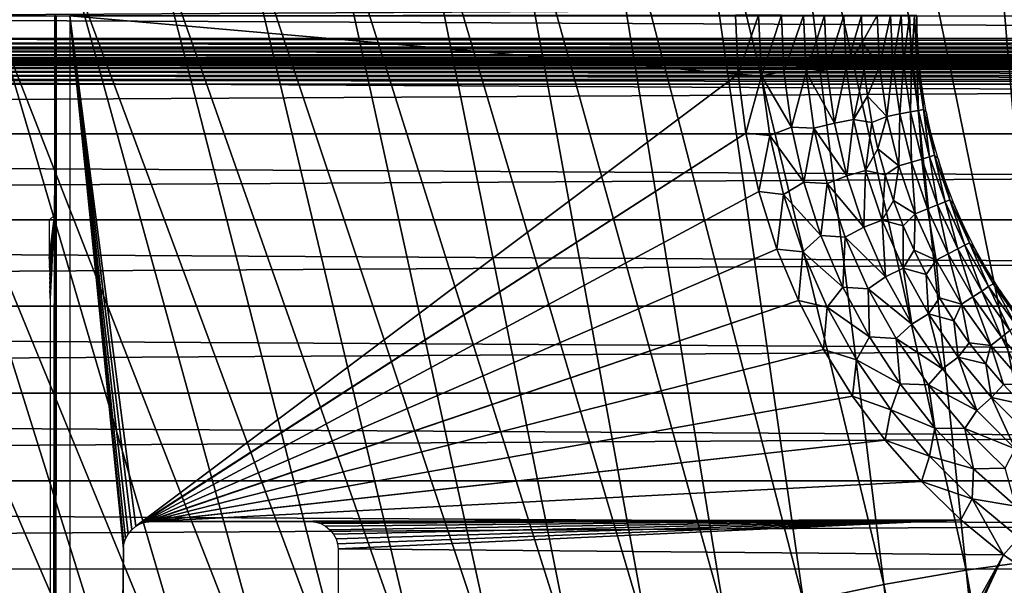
# Model space of a CAD drawing. Header units: millimetres. Extents: x -300 to 300, y -500 to 500.
# Tile 494 of 656: x -31 to -9, y 97 to 110. Entities that reach past the tile are written whole.
import ezdxf

# ---------------------------------------------------------------- set-up
doc = ezdxf.new("R2010")
doc.units = ezdxf.units.MM
doc.header["$LTSCALE"] = 81.481481
for name, color, linetype in [('20', 7, 'CONTINUOUS'), ('34', 7, 'CONTINUOUS'), ('43', 7, 'CONTINUOUS'), ('5', 7, 'CONTINUOUS'), ('6', 7, 'CONTINUOUS'), ('61', 7, 'CONTINUOUS'), ('62', 7, 'CONTINUOUS'), ('63', 7, 'CONTINUOUS')]:
    doc.layers.add(name, color=color, linetype=linetype)

msp = doc.modelspace()

# ---------------------------------------------------------------- linework, layer by layer
at = {"layer": '20', "color": 7, "linetype": 'CONTINUOUS'}
for points in [[(-31.175, 109.893, 77.052), (-29.477, 110.927, 77.073), (-36.465, 127.662, 76.999), (-31.175, 109.893, 77.052)], [(-9.546, 117.227, 77.214), (-6.02, 98.255, 77.194), (-7.247, 117.465, 77.221), (-9.546, 117.227, 77.214)], [(-11.789, 116.919, 77.206), (-7.93, 98.055, 77.189), (-9.546, 117.227, 77.214), (-11.789, 116.919, 77.206)], [(-7.93, 98.055, 77.189), (-6.02, 98.255, 77.194), (-9.546, 117.227, 77.214), (-7.93, 98.055, 77.189)], [(-13.974, 116.541, 77.197), (-9.792, 97.796, 77.183), (-11.789, 116.919, 77.206), (-13.974, 116.541, 77.197)], [(-9.792, 97.796, 77.183), (-7.93, 98.055, 77.189), (-11.789, 116.919, 77.206), (-9.792, 97.796, 77.183)], [(-16.104, 116.093, 77.186), (-11.607, 97.479, 77.177), (-13.974, 116.541, 77.197), (-16.104, 116.093, 77.186)], [(-11.607, 97.479, 77.177), (-9.792, 97.796, 77.183), (-13.974, 116.541, 77.197), (-11.607, 97.479, 77.177)], [(-18.177, 115.573, 77.173), (-13.376, 97.103, 77.169), (-16.104, 116.093, 77.186), (-18.177, 115.573, 77.173)], [(-13.376, 97.103, 77.169), (-11.607, 97.479, 77.177), (-16.104, 116.093, 77.186), (-13.376, 97.103, 77.169)], [(-20.196, 114.982, 77.16), (-15.098, 96.667, 77.16), (-18.177, 115.573, 77.173), (-20.196, 114.982, 77.16)], [(-15.098, 96.667, 77.16), (-13.376, 97.103, 77.169), (-18.177, 115.573, 77.173), (-15.098, 96.667, 77.16)], [(-22.159, 114.318, 77.145), (-16.774, 96.171, 77.15), (-20.196, 114.982, 77.16), (-22.159, 114.318, 77.145)], [(-16.774, 96.171, 77.15), (-15.098, 96.667, 77.16), (-20.196, 114.982, 77.16), (-16.774, 96.171, 77.15)], [(-24.069, 113.581, 77.128), (-18.404, 95.614, 77.139), (-22.159, 114.318, 77.145), (-24.069, 113.581, 77.128)], [(-18.404, 95.614, 77.139), (-16.774, 96.171, 77.15), (-22.159, 114.318, 77.145), (-18.404, 95.614, 77.139)], [(-25.925, 112.771, 77.111), (-19.99, 94.996, 77.128), (-24.069, 113.581, 77.128), (-25.925, 112.771, 77.111)], [(-19.99, 94.996, 77.128), (-18.404, 95.614, 77.139), (-24.069, 113.581, 77.128), (-19.99, 94.996, 77.128)], [(-27.727, 111.886, 77.092), (-21.531, 94.317, 77.115), (-25.925, 112.771, 77.111), (-27.727, 111.886, 77.092)], [(-21.531, 94.317, 77.115), (-19.99, 94.996, 77.128), (-25.925, 112.771, 77.111), (-21.531, 94.317, 77.115)], [(-29.477, 110.927, 77.073), (-23.027, 93.576, 77.102), (-27.727, 111.886, 77.092), (-29.477, 110.927, 77.073)], [(-23.027, 93.576, 77.102), (-21.531, 94.317, 77.115), (-27.727, 111.886, 77.092), (-23.027, 93.576, 77.102)], [(-31.175, 109.893, 77.052), (-24.48, 92.771, 77.088), (-29.477, 110.927, 77.073), (-31.175, 109.893, 77.052)], [(-24.48, 92.771, 77.088), (-23.027, 93.576, 77.102), (-29.477, 110.927, 77.073), (-24.48, 92.771, 77.088)], [(-32.821, 108.782, 77.031), (-25.889, 91.904, 77.074), (-31.175, 109.893, 77.052), (-32.821, 108.782, 77.031)], [(-25.889, 91.904, 77.074), (-24.48, 92.771, 77.088), (-31.175, 109.893, 77.052), (-25.889, 91.904, 77.074)], [(-34.415, 107.595, 77.009), (-27.256, 90.974, 77.058), (-32.821, 108.782, 77.031), (-34.415, 107.595, 77.009)], [(-27.256, 90.974, 77.058), (-25.889, 91.904, 77.074), (-32.821, 108.782, 77.031), (-27.256, 90.974, 77.058)], [(-35.959, 106.332, 76.986), (-28.579, 89.979, 77.043), (-34.415, 107.595, 77.009), (-35.959, 106.332, 76.986)], [(-28.579, 89.979, 77.043), (-27.256, 90.974, 77.058), (-34.415, 107.595, 77.009), (-28.579, 89.979, 77.043)], [(-37.453, 104.99, 76.962), (-29.861, 88.92, 77.026), (-35.959, 106.332, 76.986), (-37.453, 104.99, 76.962)], [(-29.861, 88.92, 77.026), (-28.579, 89.979, 77.043), (-35.959, 106.332, 76.986), (-29.861, 88.92, 77.026)], [(-31.1, 87.796, 77.009), (-29.861, 88.92, 77.026), (-37.453, 104.99, 76.962), (-31.1, 87.796, 77.009)], [(-9.792, 97.796, 77.183), (-6.316, 78.659, 77.147), (-7.93, 98.055, 77.189), (-9.792, 97.796, 77.183)], [(-11.607, 97.479, 77.177), (-7.8, 78.451, 77.143), (-9.792, 97.796, 77.183), (-11.607, 97.479, 77.177)], [(-7.8, 78.451, 77.143), (-6.316, 78.659, 77.147), (-9.792, 97.796, 77.183), (-7.8, 78.451, 77.143)], [(-13.376, 97.103, 77.169), (-9.245, 78.196, 77.139), (-11.607, 97.479, 77.177), (-13.376, 97.103, 77.169)], [(-9.245, 78.196, 77.139), (-7.8, 78.451, 77.143), (-11.607, 97.479, 77.177), (-9.245, 78.196, 77.139)]]:
    msp.add_3dface(points, dxfattribs=at)
at = {"layer": '34', "color": 7, "linetype": 'CONTINUOUS'}
for points in [[(53, 110, 501.493), (53, 109.5, 501.493), (-53, 110, 501.493), (53, 110, 501.493)], [(-53, 110, 501.493), (53, 109.5, 501.493), (-53, 109.5, 501.493), (-53, 110, 501.493)], [(-53.01, 109.402, 501.493), (53.038, 109.309, 501.493), (-53.038, 109.309, 501.493), (-53.01, 109.402, 501.493)], [(-53, 109.5, 501.493), (53.01, 109.402, 501.493), (-53.01, 109.402, 501.493), (-53, 109.5, 501.493)], [(53.01, 109.402, 501.493), (53.038, 109.309, 501.493), (-53.01, 109.402, 501.493), (53.01, 109.402, 501.493)], [(53, 109.5, 501.493), (53.01, 109.402, 501.493), (-53, 109.5, 501.493), (53, 109.5, 501.493)], [(-53.084, 109.222, 501.493), (53.146, 109.146, 501.493), (-53.146, 109.146, 501.493), (-53.084, 109.222, 501.493)], [(-53.038, 109.309, 501.493), (53.084, 109.222, 501.493), (-53.084, 109.222, 501.493), (-53.038, 109.309, 501.493)], [(53.084, 109.222, 501.493), (53.146, 109.146, 501.493), (-53.084, 109.222, 501.493), (53.084, 109.222, 501.493)], [(53.038, 109.309, 501.493), (53.084, 109.222, 501.493), (-53.038, 109.309, 501.493), (53.038, 109.309, 501.493)], [(-54.191, 108.962, 501.493), (54.278, 108.916, 501.493), (-54.278, 108.916, 501.493), (-54.191, 108.962, 501.493)], [(-54.098, 108.99, 501.493), (54.191, 108.962, 501.493), (-54.191, 108.962, 501.493), (-54.098, 108.99, 501.493)], [(54.191, 108.962, 501.493), (54.278, 108.916, 501.493), (-54.191, 108.962, 501.493), (54.191, 108.962, 501.493)], [(54.098, 108.99, 501.493), (-54.098, 108.99, 501.493), (-53.5, 109, 501.493), (54.098, 108.99, 501.493)], [(54.098, 108.99, 501.493), (54.191, 108.962, 501.493), (-54.098, 108.99, 501.493), (54.098, 108.99, 501.493)], [(-53.402, 109.01, 501.493), (53.5, 109, 501.493), (-53.5, 109, 501.493), (-53.402, 109.01, 501.493)], [(53.5, 109, 501.493), (54.098, 108.99, 501.493), (-53.5, 109, 501.493), (53.5, 109, 501.493)], [(-53.309, 109.038, 501.493), (53.402, 109.01, 501.493), (-53.402, 109.01, 501.493), (-53.309, 109.038, 501.493)], [(53.402, 109.01, 501.493), (53.5, 109, 501.493), (-53.402, 109.01, 501.493), (53.402, 109.01, 501.493)], [(-53.222, 109.084, 501.493), (53.309, 109.038, 501.493), (-53.309, 109.038, 501.493), (-53.222, 109.084, 501.493)], [(53.309, 109.038, 501.493), (53.402, 109.01, 501.493), (-53.309, 109.038, 501.493), (53.309, 109.038, 501.493)], [(-53.146, 109.146, 501.493), (53.222, 109.084, 501.493), (-53.222, 109.084, 501.493), (-53.146, 109.146, 501.493)], [(53.222, 109.084, 501.493), (53.309, 109.038, 501.493), (-53.222, 109.084, 501.493), (53.222, 109.084, 501.493)], [(53.146, 109.146, 501.493), (53.222, 109.084, 501.493), (-53.146, 109.146, 501.493), (53.146, 109.146, 501.493)], [(-54.416, 108.778, 501.493), (54.462, 108.691, 501.493), (-54.462, 108.691, 501.493), (-54.416, 108.778, 501.493)], [(-54.354, 108.854, 501.493), (54.416, 108.778, 501.493), (-54.416, 108.778, 501.493), (-54.354, 108.854, 501.493)], [(54.416, 108.778, 501.493), (54.462, 108.691, 501.493), (-54.416, 108.778, 501.493), (54.416, 108.778, 501.493)], [(-54.278, 108.916, 501.493), (54.354, 108.854, 501.493), (-54.354, 108.854, 501.493), (-54.278, 108.916, 501.493)], [(54.354, 108.854, 501.493), (54.416, 108.778, 501.493), (-54.354, 108.854, 501.493), (54.354, 108.854, 501.493)], [(54.278, 108.916, 501.493), (54.354, 108.854, 501.493), (-54.278, 108.916, 501.493), (54.278, 108.916, 501.493)], [(-54.49, 108.598, 501.493), (54.5, 108.5, 501.493), (-54.5, 108.5, 501.493), (-54.49, 108.598, 501.493)], [(-54.462, 108.691, 501.493), (54.49, 108.598, 501.493), (-54.49, 108.598, 501.493), (-54.462, 108.691, 501.493)], [(54.49, 108.598, 501.493), (54.5, 108.5, 501.493), (-54.49, 108.598, 501.493), (54.49, 108.598, 501.493)], [(54.462, 108.691, 501.493), (54.49, 108.598, 501.493), (-54.462, 108.691, 501.493), (54.462, 108.691, 501.493)], [(54.5, 108.5, 501.493), (54.5, 0, 501.493), (-54.5, 108.5, 501.493), (54.5, 108.5, 501.493)], [(-54.5, 108.5, 501.493), (54.5, 0, 501.493), (-54.5, 0, 501.493), (-54.5, 108.5, 501.493)]]:
    msp.add_3dface(points, dxfattribs=at)
at = {"layer": '43', "color": 7, "linetype": 'CONTINUOUS'}
for points in [[(-29.848, 110, 545.698), (-29.886, 105.613, 543.502), (-29.983, 55, 537.975), (-29.848, 110, 545.698)], [(-29.886, 4.387, 543.502), (-29.848, 110, 545.698), (-29.983, 6.233, 537.975), (-29.886, 4.387, 543.502)], [(-29.983, 6.233, 537.975), (-29.848, 110, 545.698), (-29.983, 55, 537.975), (-29.983, 6.233, 537.975)], [(-29.886, 105.613, 543.502), (-29.848, 110, 545.698), (-29.886, 110, 543.502), (-29.886, 105.613, 543.502)], [(-29.848, 0, 545.698), (-29.848, 110, 545.698), (-29.886, 4.387, 543.502), (-29.848, 0, 545.698)], [(-30, 104.66, 536.996), (-29.998, 104.623, 537.084), (-29.886, 105.613, 543.502), (-30, 104.66, 536.996)], [(-30, 104.665, 536.993), (-30, 104.66, 536.996), (-29.886, 105.613, 543.502), (-30, 104.665, 536.993)], [(-30, 104.668, 536.993), (-30, 104.665, 536.993), (-29.886, 105.613, 543.502), (-30, 104.668, 536.993)], [(-30, 105.5, 536.993), (-30, 104.668, 536.993), (-29.886, 105.613, 543.502), (-30, 105.5, 536.993)], [(-29.998, 104.623, 537.084), (-29.997, 104.577, 537.174), (-29.886, 105.613, 543.502), (-29.998, 104.623, 537.084)], [(-29.997, 104.577, 537.174), (-29.995, 104.522, 537.264), (-29.886, 105.613, 543.502), (-29.997, 104.577, 537.174)], [(-29.995, 104.522, 537.264), (-29.994, 104.462, 537.349), (-29.886, 105.613, 543.502), (-29.995, 104.522, 537.264)], [(-29.994, 104.462, 537.349), (-29.992, 104.377, 537.452), (-29.886, 105.613, 543.502), (-29.994, 104.462, 537.349)], [(-29.992, 104.377, 537.452), (-29.99, 104.286, 537.551), (-29.886, 105.613, 543.502), (-29.992, 104.377, 537.452)], [(-29.99, 104.286, 537.551), (-29.989, 104.204, 537.629), (-29.886, 105.613, 543.502), (-29.99, 104.286, 537.551)], [(-29.989, 104.204, 537.629), (-29.987, 104.099, 537.72), (-29.886, 105.613, 543.502), (-29.989, 104.204, 537.629)], [(-29.987, 104.099, 537.72), (-29.986, 104.007, 537.795), (-29.886, 105.613, 543.502), (-29.987, 104.099, 537.72)], [(-29.986, 104.007, 537.795), (-29.985, 103.898, 537.879), (-29.886, 105.613, 543.502), (-29.986, 104.007, 537.795)], [(-29.985, 103.898, 537.879), (-29.983, 103.767, 537.975), (-29.886, 105.613, 543.502), (-29.985, 103.898, 537.879)], [(-29.886, 105.613, 543.502), (-29.983, 103.767, 537.975), (-29.983, 55, 537.975), (-29.886, 105.613, 543.502)]]:
    msp.add_3dface(points, dxfattribs=at)
at = {"layer": '5', "color": 7, "linetype": 'CONTINUOUS'}
for points in [[(161.835, 109.278, 11), (-161.835, 109.277, 11), (-161.785, 111.142, 11), (161.835, 109.278, 11)], [(161.785, 111.142, 11), (161.835, 109.278, 11), (-161.785, 111.142, 11), (161.785, 111.142, 11)], [(161.885, 107.401, 11), (-161.885, 107.401, 11), (-161.835, 109.277, 11), (161.885, 107.401, 11)], [(161.835, 109.278, 11), (161.885, 107.401, 11), (-161.835, 109.277, 11), (161.835, 109.278, 11)], [(161.934, 105.512, 11), (-161.934, 105.511, 11), (-161.885, 107.401, 11), (161.934, 105.512, 11)], [(161.885, 107.401, 11), (161.934, 105.512, 11), (-161.885, 107.401, 11), (161.885, 107.401, 11)], [(161.982, 103.609, 11), (-161.982, 103.609, 11), (-161.934, 105.511, 11), (161.982, 103.609, 11)], [(161.934, 105.512, 11), (161.982, 103.609, 11), (-161.934, 105.511, 11), (161.934, 105.512, 11)], [(162.028, 101.694, 11), (-162.028, 101.693, 11), (-161.982, 103.609, 11), (162.028, 101.694, 11)], [(161.982, 103.609, 11), (162.028, 101.694, 11), (-161.982, 103.609, 11), (161.982, 103.609, 11)], [(162.074, 99.764, 11), (-162.074, 99.764, 11), (-162.028, 101.693, 11), (162.074, 99.764, 11)], [(162.028, 101.694, 11), (162.074, 99.764, 11), (-162.028, 101.693, 11), (162.028, 101.694, 11)], [(162.118, 97.821, 11), (-162.118, 97.82, 11), (-162.074, 99.764, 11), (162.118, 97.821, 11)], [(162.074, 99.764, 11), (162.118, 97.821, 11), (-162.074, 99.764, 11), (162.074, 99.764, 11)], [(162.162, 95.862, 11), (-162.162, 95.862, 11), (-162.118, 97.82, 11), (162.162, 95.862, 11)], [(162.118, 97.821, 11), (162.162, 95.862, 11), (-162.118, 97.82, 11), (162.118, 97.821, 11)]]:
    msp.add_3dface(points, dxfattribs=at)
at = {"layer": '6', "color": 7, "linetype": 'CONTINUOUS'}
for points in [[(161.835, 109.277, 16), (161.785, 111.142, 16), (-161.835, 109.278, 16), (161.835, 109.277, 16)], [(161.785, 111.142, 16), (-161.785, 111.142, 16), (-161.835, 109.278, 16), (161.785, 111.142, 16)], [(161.835, 109.277, 16), (-161.835, 109.278, 16), (-161.885, 107.401, 16), (161.835, 109.277, 16)], [(161.885, 107.401, 16), (161.835, 109.277, 16), (-161.885, 107.401, 16), (161.885, 107.401, 16)], [(161.934, 105.511, 16), (161.885, 107.401, 16), (-161.934, 105.512, 16), (161.934, 105.511, 16)], [(161.885, 107.401, 16), (-161.885, 107.401, 16), (-161.934, 105.512, 16), (161.885, 107.401, 16)], [(161.934, 105.511, 16), (-161.934, 105.512, 16), (-161.982, 103.609, 16), (161.934, 105.511, 16)], [(161.982, 103.609, 16), (161.934, 105.511, 16), (-161.982, 103.609, 16), (161.982, 103.609, 16)], [(162.028, 101.693, 16), (161.982, 103.609, 16), (-162.028, 101.694, 16), (162.028, 101.693, 16)], [(161.982, 103.609, 16), (-161.982, 103.609, 16), (-162.028, 101.694, 16), (161.982, 103.609, 16)], [(162.028, 101.693, 16), (-162.028, 101.694, 16), (-162.074, 99.764, 16), (162.028, 101.693, 16)], [(162.074, 99.764, 16), (162.028, 101.693, 16), (-162.074, 99.764, 16), (162.074, 99.764, 16)], [(162.118, 97.82, 16), (162.074, 99.764, 16), (-162.118, 97.821, 16), (162.118, 97.82, 16)], [(162.074, 99.764, 16), (-162.074, 99.764, 16), (-162.118, 97.821, 16), (162.074, 99.764, 16)], [(162.118, 97.82, 16), (-162.118, 97.821, 16), (-162.162, 95.862, 16), (162.118, 97.82, 16)], [(162.162, 95.862, 16), (162.118, 97.82, 16), (-162.162, 95.862, 16), (162.162, 95.862, 16)]]:
    msp.add_3dface(points, dxfattribs=at)
at = {"layer": '61', "color": 7, "linetype": 'CONTINUOUS'}
for points in [[(-14.365, 110.013, 545.96), (-14.875, 110.014, 545.993), (-14.82, 108.716, 545.993), (-14.365, 110.013, 545.96)], [(-14.365, 110.013, 545.96), (-14.82, 108.716, 545.993), (-14.304, 108.683, 545.96), (-14.365, 110.013, 545.96)], [(-13.862, 110.013, 545.862), (-14.365, 110.013, 545.96), (-14.304, 108.683, 545.96), (-13.862, 110.013, 545.862)], [(-13.862, 110.013, 545.862), (-14.304, 108.683, 545.96), (-13.808, 108.776, 545.862), (-13.862, 110.013, 545.862)], [(-13.376, 110.012, 545.701), (-13.862, 110.013, 545.862), (-13.808, 108.776, 545.862), (-13.376, 110.012, 545.701)], [(-13.376, 110.012, 545.701), (-13.808, 108.776, 545.862), (-13.319, 108.765, 545.701), (-13.376, 110.012, 545.701)], [(-12.915, 110.012, 545.479), (-13.376, 110.012, 545.701), (-13.319, 108.765, 545.701), (-12.915, 110.012, 545.479)], [(-12.861, 108.821, 545.479), (-12.915, 110.012, 545.479), (-13.319, 108.765, 545.701), (-12.861, 108.821, 545.479)], [(-12.485, 110.012, 545.2), (-12.915, 110.012, 545.479), (-12.861, 108.821, 545.479), (-12.485, 110.012, 545.2)], [(-12.485, 110.012, 545.2), (-12.861, 108.821, 545.479), (-12.433, 108.86, 545.2), (-12.485, 110.012, 545.2)], [(-12.097, 110.011, 544.87), (-12.485, 110.012, 545.2), (-12.433, 108.86, 545.2), (-12.097, 110.011, 544.87)], [(-12.097, 110.011, 544.87), (-12.433, 108.86, 545.2), (-12.083, 109.418, 544.87), (-12.097, 110.011, 544.87)], [(-12.083, 109.418, 544.87), (-12.433, 108.86, 545.2), (-12.04, 108.826, 544.87), (-12.083, 109.418, 544.87)], [(-13.808, 108.776, 545.862), (-14.304, 108.683, 545.96), (-13.644, 107.549, 545.862), (-13.808, 108.776, 545.862)], [(-13.808, 108.776, 545.862), (-13.644, 107.549, 545.862), (-13.319, 108.765, 545.701), (-13.808, 108.776, 545.862)], [(-13.319, 108.765, 545.701), (-13.644, 107.549, 545.862), (-13.146, 107.528, 545.701), (-13.319, 108.765, 545.701)], [(-12.697, 107.639, 545.479), (-12.861, 108.821, 545.479), (-13.319, 108.765, 545.701), (-12.697, 107.639, 545.479)], [(-12.697, 107.639, 545.479), (-13.319, 108.765, 545.701), (-13.146, 107.528, 545.701), (-12.697, 107.639, 545.479)], [(-12.861, 108.821, 545.479), (-12.697, 107.639, 545.479), (-12.433, 108.86, 545.2), (-12.861, 108.821, 545.479)], [(-12.433, 108.86, 545.2), (-12.697, 107.639, 545.479), (-12.275, 107.717, 545.2), (-12.433, 108.86, 545.2)], [(-12.433, 108.86, 545.2), (-12.275, 107.717, 545.2), (-12.04, 108.826, 544.87), (-12.433, 108.86, 545.2)], [(-12.04, 108.826, 544.87), (-12.275, 107.717, 545.2), (-11.968, 108.236, 544.87), (-12.04, 108.826, 544.87)], [(-14.82, 108.716, 545.993), (-14.65, 107.419, 545.993), (-14.304, 108.683, 545.96), (-14.82, 108.716, 545.993)], [(-14.304, 108.683, 545.96), (-14.65, 107.419, 545.993), (-14.121, 107.365, 545.96), (-14.304, 108.683, 545.96)], [(-14.304, 108.683, 545.96), (-14.121, 107.365, 545.96), (-13.644, 107.549, 545.862), (-14.304, 108.683, 545.96)], [(-11.968, 108.236, 544.87), (-12.275, 107.717, 545.2), (-11.867, 107.651, 544.87), (-11.968, 108.236, 544.87)], [(-12.697, 107.639, 545.479), (-12.425, 106.478, 545.479), (-12.275, 107.717, 545.2), (-12.697, 107.639, 545.479)], [(-12.275, 107.717, 545.2), (-12.425, 106.478, 545.479), (-12.012, 106.594, 545.2), (-12.275, 107.717, 545.2)], [(-12.275, 107.717, 545.2), (-12.012, 106.594, 545.2), (-11.867, 107.651, 544.87), (-12.275, 107.717, 545.2)], [(-11.867, 107.651, 544.87), (-12.012, 106.594, 545.2), (-11.737, 107.072, 544.87), (-11.867, 107.651, 544.87)], [(-13.644, 107.549, 545.862), (-14.121, 107.365, 545.96), (-13.371, 106.342, 545.862), (-13.644, 107.549, 545.862)], [(-13.644, 107.549, 545.862), (-13.371, 106.342, 545.862), (-13.146, 107.528, 545.701), (-13.644, 107.549, 545.862)], [(-13.146, 107.528, 545.701), (-13.371, 106.342, 545.862), (-12.858, 106.312, 545.701), (-13.146, 107.528, 545.701)], [(-12.425, 106.478, 545.479), (-12.697, 107.639, 545.479), (-13.146, 107.528, 545.701), (-12.425, 106.478, 545.479)], [(-12.425, 106.478, 545.479), (-13.146, 107.528, 545.701), (-12.858, 106.312, 545.701), (-12.425, 106.478, 545.479)], [(-14.65, 107.419, 545.993), (-14.364, 106.132, 545.993), (-14.121, 107.365, 545.96), (-14.65, 107.419, 545.993)], [(-14.121, 107.365, 545.96), (-14.364, 106.132, 545.993), (-13.816, 106.068, 545.96), (-14.121, 107.365, 545.96)], [(-14.121, 107.365, 545.96), (-13.816, 106.068, 545.96), (-13.371, 106.342, 545.862), (-14.121, 107.365, 545.96)], [(-11.737, 107.072, 544.87), (-12.012, 106.594, 545.2), (-11.579, 106.499, 544.87), (-11.737, 107.072, 544.87)], [(-12.425, 106.478, 545.479), (-12.047, 105.347, 545.479), (-12.012, 106.594, 545.2), (-12.425, 106.478, 545.479)], [(-12.012, 106.594, 545.2), (-12.047, 105.347, 545.479), (-11.646, 105.501, 545.2), (-12.012, 106.594, 545.2)], [(-12.012, 106.594, 545.2), (-11.646, 105.501, 545.2), (-11.579, 106.499, 544.87), (-12.012, 106.594, 545.2)], [(-13.371, 106.342, 545.862), (-13.816, 106.068, 545.96), (-12.991, 105.164, 545.862), (-13.371, 106.342, 545.862)], [(-13.371, 106.342, 545.862), (-12.991, 105.164, 545.862), (-12.858, 106.312, 545.701), (-13.371, 106.342, 545.862)], [(-12.047, 105.347, 545.479), (-12.425, 106.478, 545.479), (-12.858, 106.312, 545.701), (-12.047, 105.347, 545.479)], [(-11.579, 106.499, 544.87), (-11.646, 105.501, 545.2), (-11.393, 105.935, 544.87), (-11.579, 106.499, 544.87)], [(-14.364, 106.132, 545.993), (-13.961, 104.865, 545.993), (-13.816, 106.068, 545.96), (-14.364, 106.132, 545.993)], [(-12.858, 106.312, 545.701), (-12.991, 105.164, 545.862), (-12.458, 105.129, 545.701), (-12.858, 106.312, 545.701)], [(-12.047, 105.347, 545.479), (-12.858, 106.312, 545.701), (-12.458, 105.129, 545.701), (-12.047, 105.347, 545.479)], [(-13.816, 106.068, 545.96), (-13.961, 104.865, 545.993), (-13.393, 104.806, 545.96), (-13.816, 106.068, 545.96)], [(-13.816, 106.068, 545.96), (-13.393, 104.806, 545.96), (-12.991, 105.164, 545.862), (-13.816, 106.068, 545.96)], [(-11.393, 105.935, 544.87), (-11.646, 105.501, 545.2), (-11.18, 105.381, 544.87), (-11.393, 105.935, 544.87)], [(-12.047, 105.347, 545.479), (-11.567, 104.255, 545.479), (-11.646, 105.501, 545.2), (-12.047, 105.347, 545.479)], [(-11.646, 105.501, 545.2), (-11.567, 104.255, 545.479), (-11.181, 104.445, 545.2), (-11.646, 105.501, 545.2)], [(-11.646, 105.501, 545.2), (-11.181, 104.445, 545.2), (-11.18, 105.381, 544.87), (-11.646, 105.501, 545.2)], [(-11.567, 104.255, 545.479), (-12.047, 105.347, 545.479), (-12.458, 105.129, 545.701), (-11.567, 104.255, 545.479)], [(-11.18, 105.381, 544.87), (-11.181, 104.445, 545.2), (-10.94, 104.838, 544.87), (-11.18, 105.381, 544.87)], [(-12.991, 105.164, 545.862), (-13.393, 104.806, 545.96), (-12.508, 104.024, 545.862), (-12.991, 105.164, 545.862)], [(-12.991, 105.164, 545.862), (-12.508, 104.024, 545.862), (-12.458, 105.129, 545.701), (-12.991, 105.164, 545.862)], [(-12.458, 105.129, 545.701), (-12.508, 104.024, 545.862), (-11.949, 103.989, 545.701), (-12.458, 105.129, 545.701)], [(-11.567, 104.255, 545.479), (-12.458, 105.129, 545.701), (-11.949, 103.989, 545.701), (-11.567, 104.255, 545.479)], [(-13.961, 104.865, 545.993), (-13.49, 103.731, 545.993), (-13.393, 104.806, 545.96), (-13.961, 104.865, 545.993)], [(-10.94, 104.838, 544.87), (-11.181, 104.445, 545.2), (-10.674, 104.308, 544.87), (-10.94, 104.838, 544.87)], [(-13.393, 104.806, 545.96), (-13.49, 103.731, 545.993), (-12.855, 103.588, 545.96), (-13.393, 104.806, 545.96)], [(-13.393, 104.806, 545.96), (-12.855, 103.588, 545.96), (-12.508, 104.024, 545.862), (-13.393, 104.806, 545.96)], [(-11.567, 104.255, 545.479), (-10.987, 103.213, 545.479), (-11.181, 104.445, 545.2), (-11.567, 104.255, 545.479)], [(-11.181, 104.445, 545.2), (-10.987, 103.213, 545.479), (-10.621, 103.437, 545.2), (-11.181, 104.445, 545.2)], [(-11.181, 104.445, 545.2), (-10.621, 103.437, 545.2), (-10.674, 104.308, 544.87), (-11.181, 104.445, 545.2)], [(-10.987, 103.213, 545.479), (-11.567, 104.255, 545.479), (-11.949, 103.989, 545.701), (-10.987, 103.213, 545.479)], [(-10.674, 104.308, 544.87), (-10.621, 103.437, 545.2), (-10.382, 103.791, 544.87), (-10.674, 104.308, 544.87)], [(-12.508, 104.024, 545.862), (-12.855, 103.588, 545.96), (-11.925, 102.932, 545.862), (-12.508, 104.024, 545.862)], [(-12.508, 104.024, 545.862), (-11.925, 102.932, 545.862), (-11.949, 103.989, 545.701), (-12.508, 104.024, 545.862)], [(-10.987, 103.213, 545.479), (-11.949, 103.989, 545.701), (-11.336, 102.9, 545.701), (-10.987, 103.213, 545.479)], [(-11.949, 103.989, 545.701), (-11.925, 102.932, 545.862), (-11.336, 102.9, 545.701), (-11.949, 103.989, 545.701)], [(-10.382, 103.791, 544.87), (-10.621, 103.437, 545.2), (-10.064, 103.289, 544.87), (-10.382, 103.791, 544.87)], [(-13.49, 103.731, 545.993), (-12.936, 102.655, 545.993), (-12.855, 103.588, 545.96), (-13.49, 103.731, 545.993)], [(-12.855, 103.588, 545.96), (-12.936, 102.655, 545.993), (-12.206, 102.426, 545.96), (-12.855, 103.588, 545.96)], [(-12.855, 103.588, 545.96), (-12.206, 102.426, 545.96), (-11.925, 102.932, 545.862), (-12.855, 103.588, 545.96)], [(-10.987, 103.213, 545.479), (-10.314, 102.228, 545.479), (-10.621, 103.437, 545.2), (-10.987, 103.213, 545.479)], [(-10.621, 103.437, 545.2), (-10.314, 102.228, 545.479), (-9.97, 102.485, 545.2), (-10.621, 103.437, 545.2)], [(-10.621, 103.437, 545.2), (-9.97, 102.485, 545.2), (-10.064, 103.289, 544.87), (-10.621, 103.437, 545.2)], [(-10.314, 102.228, 545.479), (-10.987, 103.213, 545.479), (-11.336, 102.9, 545.701), (-10.314, 102.228, 545.479)], [(-10.064, 103.289, 544.87), (-9.97, 102.485, 545.2), (-9.723, 102.803, 544.87), (-10.064, 103.289, 544.87)], [(-11.925, 102.932, 545.862), (-12.206, 102.426, 545.96), (-11.247, 101.896, 545.862), (-11.925, 102.932, 545.862)], [(-11.925, 102.932, 545.862), (-11.247, 101.896, 545.862), (-11.336, 102.9, 545.701), (-11.925, 102.932, 545.862)], [(-10.314, 102.228, 545.479), (-11.336, 102.9, 545.701), (-10.625, 101.874, 545.701), (-10.314, 102.228, 545.479)], [(-11.336, 102.9, 545.701), (-11.247, 101.896, 545.862), (-10.625, 101.874, 545.701), (-11.336, 102.9, 545.701)], [(-12.936, 102.655, 545.993), (-12.296, 101.628, 545.993), (-12.206, 102.426, 545.96), (-12.936, 102.655, 545.993)], [(-9.723, 102.803, 544.87), (-9.97, 102.485, 545.2), (-9.358, 102.335, 544.87), (-9.723, 102.803, 544.87)], [(-10.314, 102.228, 545.479), (-9.553, 101.31, 545.479), (-9.97, 102.485, 545.2), (-10.314, 102.228, 545.479)], [(-9.97, 102.485, 545.2), (-9.553, 101.31, 545.479), (-9.235, 101.597, 545.2), (-9.97, 102.485, 545.2)], [(-9.97, 102.485, 545.2), (-9.235, 101.597, 545.2), (-9.358, 102.335, 544.87), (-9.97, 102.485, 545.2)], [(-12.206, 102.426, 545.96), (-12.296, 101.628, 545.993), (-11.452, 101.328, 545.96), (-12.206, 102.426, 545.96)], [(-12.206, 102.426, 545.96), (-11.452, 101.328, 545.96), (-11.247, 101.896, 545.862), (-12.206, 102.426, 545.96)], [(-9.553, 101.31, 545.479), (-10.314, 102.228, 545.479), (-10.625, 101.874, 545.701), (-9.553, 101.31, 545.479)], [(-9.358, 102.335, 544.87), (-9.235, 101.597, 545.2), (-8.971, 101.885, 544.87), (-9.358, 102.335, 544.87)], [(-11.247, 101.896, 545.862), (-11.452, 101.328, 545.96), (-10.479, 100.925, 545.862), (-11.247, 101.896, 545.862)], [(-11.247, 101.896, 545.862), (-10.479, 100.925, 545.862), (-10.625, 101.874, 545.701), (-11.247, 101.896, 545.862)], [(-9.553, 101.31, 545.479), (-10.625, 101.874, 545.701), (-9.82, 100.918, 545.701), (-9.553, 101.31, 545.479)], [(-10.625, 101.874, 545.701), (-10.479, 100.925, 545.862), (-9.82, 100.918, 545.701), (-10.625, 101.874, 545.701)], [(-8.971, 101.885, 544.87), (-9.235, 101.597, 545.2), (-8.562, 101.454, 544.87), (-8.971, 101.885, 544.87)], [(-12.296, 101.628, 545.993), (-11.574, 100.656, 545.993), (-11.452, 101.328, 545.96), (-12.296, 101.628, 545.993)], [(-9.553, 101.31, 545.479), (-8.711, 100.466, 545.479), (-9.235, 101.597, 545.2), (-9.553, 101.31, 545.479)], [(-9.235, 101.597, 545.2), (-8.711, 100.466, 545.479), (-8.42, 100.781, 545.2), (-9.235, 101.597, 545.2)], [(-9.235, 101.597, 545.2), (-8.42, 100.781, 545.2), (-8.562, 101.454, 544.87), (-9.235, 101.597, 545.2)], [(-11.452, 101.328, 545.96), (-11.574, 100.656, 545.993), (-10.6, 100.305, 545.96), (-11.452, 101.328, 545.96)], [(-11.452, 101.328, 545.96), (-10.6, 100.305, 545.96), (-10.479, 100.925, 545.862), (-11.452, 101.328, 545.96)], [(-8.711, 100.466, 545.479), (-9.553, 101.31, 545.479), (-9.82, 100.918, 545.701), (-8.711, 100.466, 545.479)], [(-10.479, 100.925, 545.862), (-10.6, 100.305, 545.96), (-9.628, 100.027, 545.862), (-10.479, 100.925, 545.862)], [(-10.479, 100.925, 545.862), (-9.628, 100.027, 545.862), (-9.82, 100.918, 545.701), (-10.479, 100.925, 545.862)], [(-8.711, 100.466, 545.479), (-9.82, 100.918, 545.701), (-8.93, 100.042, 545.701), (-8.711, 100.466, 545.479)], [(-9.82, 100.918, 545.701), (-9.628, 100.027, 545.862), (-8.93, 100.042, 545.701), (-9.82, 100.918, 545.701)], [(-11.574, 100.656, 545.993), (-10.776, 99.746, 545.993), (-10.6, 100.305, 545.96), (-11.574, 100.656, 545.993)], [(-10.6, 100.305, 545.96), (-10.776, 99.746, 545.993), (-9.657, 99.365, 545.96), (-10.6, 100.305, 545.96)], [(-10.6, 100.305, 545.96), (-9.657, 99.365, 545.96), (-9.628, 100.027, 545.862), (-10.6, 100.305, 545.96)], [(-9.628, 100.027, 545.862), (-9.657, 99.365, 545.96), (-8.7, 99.207, 545.862), (-9.628, 100.027, 545.862)], [(-9.628, 100.027, 545.862), (-8.7, 99.207, 545.862), (-8.93, 100.042, 545.701), (-9.628, 100.027, 545.862)], [(-10.776, 99.746, 545.993), (-9.907, 98.903, 545.993), (-9.657, 99.365, 545.96), (-10.776, 99.746, 545.993)], [(-9.907, 98.903, 545.993), (-8.972, 98.135, 545.993), (-9.657, 99.365, 545.96), (-9.907, 98.903, 545.993)], [(-9.657, 99.365, 545.96), (-8.972, 98.135, 545.993), (-8.631, 98.517, 545.96), (-9.657, 99.365, 545.96)], [(-9.657, 99.365, 545.96), (-8.631, 98.517, 545.96), (-8.7, 99.207, 545.862), (-9.657, 99.365, 545.96)], [(-8.972, 98.135, 545.993), (-7.977, 97.445, 545.993), (-8.631, 98.517, 545.96), (-8.972, 98.135, 545.993)]]:
    msp.add_3dface(points, dxfattribs=at)
at = {"layer": '62', "color": 7, "linetype": 'CONTINUOUS'}
for points in [[(-11.752, 110.011, 544.492), (-12.097, 110.011, 544.87), (-12.083, 109.418, 544.87), (-11.752, 110.011, 544.492)], [(-11.752, 110.011, 544.492), (-12.083, 109.418, 544.87), (-11.7, 108.894, 544.492), (-11.752, 110.011, 544.492)], [(-11.459, 110.011, 544.072), (-11.752, 110.011, 544.492), (-11.7, 108.894, 544.492), (-11.459, 110.011, 544.072)], [(-11.459, 110.011, 544.072), (-11.7, 108.894, 544.492), (-11.408, 108.921, 544.072), (-11.459, 110.011, 544.072)], [(-11.221, 110.01, 543.619), (-11.459, 110.011, 544.072), (-11.408, 108.921, 544.072), (-11.221, 110.01, 543.619)], [(-11.221, 110.01, 543.619), (-11.408, 108.921, 544.072), (-11.171, 108.944, 543.619), (-11.221, 110.01, 543.619)], [(-11.043, 110.01, 543.139), (-11.221, 110.01, 543.619), (-11.171, 108.944, 543.619), (-11.043, 110.01, 543.139)], [(-11.043, 110.01, 543.139), (-11.171, 108.944, 543.619), (-10.994, 108.961, 543.139), (-11.043, 110.01, 543.139)], [(-10.928, 110.01, 542.64), (-11.043, 110.01, 543.139), (-10.994, 108.961, 543.139), (-10.928, 110.01, 542.64)], [(-10.88, 108.971, 542.64), (-10.928, 110.01, 542.64), (-10.994, 108.961, 543.139), (-10.88, 108.971, 542.64)], [(-10.878, 110.01, 542.132), (-10.928, 110.01, 542.64), (-10.88, 108.971, 542.64), (-10.878, 110.01, 542.132)], [(-10.878, 110.01, 542.132), (-10.88, 108.971, 542.64), (-10.865, 109.476, 542.132), (-10.878, 110.01, 542.132)], [(-12.083, 109.418, 544.87), (-12.04, 108.826, 544.87), (-11.7, 108.894, 544.492), (-12.083, 109.418, 544.87)], [(-10.865, 109.476, 542.132), (-10.88, 108.971, 542.64), (-10.826, 108.943, 542.132), (-10.865, 109.476, 542.132)], [(-11.171, 108.944, 543.619), (-11.02, 107.887, 543.619), (-10.994, 108.961, 543.139), (-11.171, 108.944, 543.619)], [(-10.994, 108.961, 543.139), (-11.02, 107.887, 543.619), (-10.845, 107.92, 543.139), (-10.994, 108.961, 543.139)], [(-10.88, 108.971, 542.64), (-10.994, 108.961, 543.139), (-10.845, 107.92, 543.139), (-10.88, 108.971, 542.64)], [(-10.88, 108.971, 542.64), (-10.733, 107.942, 542.64), (-10.826, 108.943, 542.132), (-10.88, 108.971, 542.64)], [(-10.733, 107.942, 542.64), (-10.88, 108.971, 542.64), (-10.845, 107.92, 543.139), (-10.733, 107.942, 542.64)], [(-12.04, 108.826, 544.87), (-11.968, 108.236, 544.87), (-11.7, 108.894, 544.492), (-12.04, 108.826, 544.87)], [(-11.7, 108.894, 544.492), (-11.968, 108.236, 544.87), (-11.542, 107.787, 544.492), (-11.7, 108.894, 544.492)], [(-11.7, 108.894, 544.492), (-11.542, 107.787, 544.492), (-11.408, 108.921, 544.072), (-11.7, 108.894, 544.492)], [(-11.408, 108.921, 544.072), (-11.542, 107.787, 544.492), (-11.254, 107.842, 544.072), (-11.408, 108.921, 544.072)], [(-11.408, 108.921, 544.072), (-11.254, 107.842, 544.072), (-11.171, 108.944, 543.619), (-11.408, 108.921, 544.072)], [(-11.171, 108.944, 543.619), (-11.254, 107.842, 544.072), (-11.02, 107.887, 543.619), (-11.171, 108.944, 543.619)], [(-10.826, 108.943, 542.132), (-10.733, 107.942, 542.64), (-10.762, 108.413, 542.132), (-10.826, 108.943, 542.132)], [(-10.762, 108.413, 542.132), (-10.733, 107.942, 542.64), (-10.671, 107.887, 542.132), (-10.762, 108.413, 542.132)], [(-11.968, 108.236, 544.87), (-11.867, 107.651, 544.87), (-11.542, 107.787, 544.492), (-11.968, 108.236, 544.87)], [(-11.254, 107.842, 544.072), (-10.997, 106.782, 544.072), (-11.02, 107.887, 543.619), (-11.254, 107.842, 544.072)], [(-11.02, 107.887, 543.619), (-10.769, 106.849, 543.619), (-10.845, 107.92, 543.139), (-11.02, 107.887, 543.619)], [(-11.02, 107.887, 543.619), (-10.997, 106.782, 544.072), (-10.769, 106.849, 543.619), (-11.02, 107.887, 543.619)], [(-10.733, 107.942, 542.64), (-10.845, 107.92, 543.139), (-10.599, 106.899, 543.139), (-10.733, 107.942, 542.64)], [(-10.845, 107.92, 543.139), (-10.769, 106.849, 543.619), (-10.599, 106.899, 543.139), (-10.845, 107.92, 543.139)], [(-10.733, 107.942, 542.64), (-10.488, 106.931, 542.64), (-10.671, 107.887, 542.132), (-10.733, 107.942, 542.64)], [(-10.488, 106.931, 542.64), (-10.733, 107.942, 542.64), (-10.599, 106.899, 543.139), (-10.488, 106.931, 542.64)], [(-10.671, 107.887, 542.132), (-10.488, 106.931, 542.64), (-10.554, 107.365, 542.132), (-10.671, 107.887, 542.132)], [(-11.867, 107.651, 544.87), (-11.737, 107.072, 544.87), (-11.542, 107.787, 544.492), (-11.867, 107.651, 544.87)], [(-11.542, 107.787, 544.492), (-11.737, 107.072, 544.87), (-11.279, 106.7, 544.492), (-11.542, 107.787, 544.492)], [(-11.542, 107.787, 544.492), (-11.279, 106.7, 544.492), (-11.254, 107.842, 544.072), (-11.542, 107.787, 544.492)], [(-11.254, 107.842, 544.072), (-11.279, 106.7, 544.492), (-10.997, 106.782, 544.072), (-11.254, 107.842, 544.072)], [(-10.554, 107.365, 542.132), (-10.488, 106.931, 542.64), (-10.412, 106.85, 542.132), (-10.554, 107.365, 542.132)], [(-11.737, 107.072, 544.87), (-11.579, 106.499, 544.87), (-11.279, 106.7, 544.492), (-11.737, 107.072, 544.87)], [(-11.279, 106.7, 544.492), (-10.915, 105.642, 544.492), (-10.997, 106.782, 544.072), (-11.279, 106.7, 544.492)], [(-10.997, 106.782, 544.072), (-10.642, 105.751, 544.072), (-10.769, 106.849, 543.619), (-10.997, 106.782, 544.072)], [(-10.997, 106.782, 544.072), (-10.915, 105.642, 544.492), (-10.642, 105.751, 544.072), (-10.997, 106.782, 544.072)], [(-10.769, 106.849, 543.619), (-10.421, 105.839, 543.619), (-10.599, 106.899, 543.139), (-10.769, 106.849, 543.619)], [(-10.769, 106.849, 543.619), (-10.642, 105.751, 544.072), (-10.421, 105.839, 543.619), (-10.769, 106.849, 543.619)], [(-10.488, 106.931, 542.64), (-10.599, 106.899, 543.139), (-10.256, 105.905, 543.139), (-10.488, 106.931, 542.64)], [(-10.599, 106.899, 543.139), (-10.421, 105.839, 543.619), (-10.256, 105.905, 543.139), (-10.599, 106.899, 543.139)], [(-10.488, 106.931, 542.64), (-10.149, 105.948, 542.64), (-10.412, 106.85, 542.132), (-10.488, 106.931, 542.64)], [(-10.149, 105.948, 542.64), (-10.488, 106.931, 542.64), (-10.256, 105.905, 543.139), (-10.149, 105.948, 542.64)], [(-10.412, 106.85, 542.132), (-10.149, 105.948, 542.64), (-10.245, 106.343, 542.132), (-10.412, 106.85, 542.132)], [(-11.579, 106.499, 544.87), (-11.393, 105.935, 544.87), (-11.279, 106.7, 544.492), (-11.579, 106.499, 544.87)], [(-11.279, 106.7, 544.492), (-11.393, 105.935, 544.87), (-10.915, 105.642, 544.492), (-11.279, 106.7, 544.492)], [(-10.245, 106.343, 542.132), (-10.149, 105.948, 542.64), (-10.053, 105.844, 542.132), (-10.245, 106.343, 542.132)], [(-11.393, 105.935, 544.87), (-11.18, 105.381, 544.87), (-10.915, 105.642, 544.492), (-11.393, 105.935, 544.87)], [(-10.149, 105.948, 542.64), (-10.256, 105.905, 543.139), (-9.82, 104.949, 543.139), (-10.149, 105.948, 542.64)], [(-10.149, 105.948, 542.64), (-9.718, 105.002, 542.64), (-10.053, 105.844, 542.132), (-10.149, 105.948, 542.64)], [(-9.718, 105.002, 542.64), (-10.149, 105.948, 542.64), (-9.82, 104.949, 543.139), (-9.718, 105.002, 542.64)], [(-10.915, 105.642, 544.492), (-10.451, 104.625, 544.492), (-10.642, 105.751, 544.072), (-10.915, 105.642, 544.492)], [(-10.642, 105.751, 544.072), (-10.19, 104.759, 544.072), (-10.421, 105.839, 543.619), (-10.642, 105.751, 544.072)], [(-10.642, 105.751, 544.072), (-10.451, 104.625, 544.492), (-10.19, 104.759, 544.072), (-10.642, 105.751, 544.072)], [(-10.421, 105.839, 543.619), (-9.978, 104.868, 543.619), (-10.256, 105.905, 543.139), (-10.421, 105.839, 543.619)], [(-10.421, 105.839, 543.619), (-10.19, 104.759, 544.072), (-9.978, 104.868, 543.619), (-10.421, 105.839, 543.619)], [(-10.256, 105.905, 543.139), (-9.978, 104.868, 543.619), (-9.82, 104.949, 543.139), (-10.256, 105.905, 543.139)], [(-10.053, 105.844, 542.132), (-9.718, 105.002, 542.64), (-9.837, 105.356, 542.132), (-10.053, 105.844, 542.132)], [(-11.18, 105.381, 544.87), (-10.94, 104.838, 544.87), (-10.915, 105.642, 544.492), (-11.18, 105.381, 544.87)], [(-10.915, 105.642, 544.492), (-10.94, 104.838, 544.87), (-10.451, 104.625, 544.492), (-10.915, 105.642, 544.492)], [(-9.837, 105.356, 542.132), (-9.718, 105.002, 542.64), (-9.597, 104.878, 542.132), (-9.837, 105.356, 542.132)], [(-10.94, 104.838, 544.87), (-10.674, 104.308, 544.87), (-10.451, 104.625, 544.492), (-10.94, 104.838, 544.87)], [(-10.19, 104.759, 544.072), (-9.645, 103.814, 544.072), (-9.978, 104.868, 543.619), (-10.19, 104.759, 544.072)], [(-9.978, 104.868, 543.619), (-9.445, 103.942, 543.619), (-9.82, 104.949, 543.139), (-9.978, 104.868, 543.619)], [(-9.978, 104.868, 543.619), (-9.645, 103.814, 544.072), (-9.445, 103.942, 543.619), (-9.978, 104.868, 543.619)], [(-9.718, 105.002, 542.64), (-9.82, 104.949, 543.139), (-9.296, 104.038, 543.139), (-9.718, 105.002, 542.64)], [(-9.82, 104.949, 543.139), (-9.445, 103.942, 543.619), (-9.296, 104.038, 543.139), (-9.82, 104.949, 543.139)], [(-9.718, 105.002, 542.64), (-9.199, 104.1, 542.64), (-9.597, 104.878, 542.132), (-9.718, 105.002, 542.64)], [(-9.199, 104.1, 542.64), (-9.718, 105.002, 542.64), (-9.296, 104.038, 543.139), (-9.199, 104.1, 542.64)], [(-9.597, 104.878, 542.132), (-9.199, 104.1, 542.64), (-9.334, 104.413, 542.132), (-9.597, 104.878, 542.132)], [(-10.674, 104.308, 544.87), (-10.382, 103.791, 544.87), (-10.451, 104.625, 544.492), (-10.674, 104.308, 544.87)], [(-10.451, 104.625, 544.492), (-9.893, 103.655, 544.492), (-10.19, 104.759, 544.072), (-10.451, 104.625, 544.492)], [(-10.451, 104.625, 544.492), (-10.382, 103.791, 544.87), (-9.893, 103.655, 544.492), (-10.451, 104.625, 544.492)], [(-10.19, 104.759, 544.072), (-9.893, 103.655, 544.492), (-9.645, 103.814, 544.072), (-10.19, 104.759, 544.072)], [(-9.334, 104.413, 542.132), (-9.199, 104.1, 542.64), (-9.048, 103.962, 542.132), (-9.334, 104.413, 542.132)], [(-9.445, 103.942, 543.619), (-8.827, 103.072, 543.619), (-9.296, 104.038, 543.139), (-9.445, 103.942, 543.619)], [(-9.199, 104.1, 542.64), (-9.296, 104.038, 543.139), (-8.687, 103.182, 543.139), (-9.199, 104.1, 542.64)], [(-9.296, 104.038, 543.139), (-8.827, 103.072, 543.619), (-8.687, 103.182, 543.139), (-9.296, 104.038, 543.139)], [(-9.199, 104.1, 542.64), (-8.596, 103.253, 542.64), (-9.048, 103.962, 542.132), (-9.199, 104.1, 542.64)], [(-8.596, 103.253, 542.64), (-9.199, 104.1, 542.64), (-8.687, 103.182, 543.139), (-8.596, 103.253, 542.64)], [(-9.048, 103.962, 542.132), (-8.596, 103.253, 542.64), (-8.741, 103.525, 542.132), (-9.048, 103.962, 542.132)], [(-10.382, 103.791, 544.87), (-10.064, 103.289, 544.87), (-9.893, 103.655, 544.492), (-10.382, 103.791, 544.87)], [(-9.893, 103.655, 544.492), (-9.245, 102.744, 544.492), (-9.645, 103.814, 544.072), (-9.893, 103.655, 544.492)], [(-9.645, 103.814, 544.072), (-9.014, 102.925, 544.072), (-9.445, 103.942, 543.619), (-9.645, 103.814, 544.072)], [(-9.645, 103.814, 544.072), (-9.245, 102.744, 544.492), (-9.014, 102.925, 544.072), (-9.645, 103.814, 544.072)], [(-9.445, 103.942, 543.619), (-9.014, 102.925, 544.072), (-8.827, 103.072, 543.619), (-9.445, 103.942, 543.619)], [(-10.064, 103.289, 544.87), (-9.723, 102.803, 544.87), (-9.893, 103.655, 544.492), (-10.064, 103.289, 544.87)], [(-9.893, 103.655, 544.492), (-9.723, 102.803, 544.87), (-9.245, 102.744, 544.492), (-9.893, 103.655, 544.492)], [(-9.245, 102.744, 544.492), (-8.513, 101.898, 544.492), (-9.014, 102.925, 544.072), (-9.245, 102.744, 544.492)], [(-9.014, 102.925, 544.072), (-8.3, 102.1, 544.072), (-8.827, 103.072, 543.619), (-9.014, 102.925, 544.072)], [(-9.014, 102.925, 544.072), (-8.513, 101.898, 544.492), (-8.3, 102.1, 544.072), (-9.014, 102.925, 544.072)], [(-9.723, 102.803, 544.87), (-9.358, 102.335, 544.87), (-9.245, 102.744, 544.492), (-9.723, 102.803, 544.87)], [(-9.358, 102.335, 544.87), (-8.971, 101.885, 544.87), (-9.245, 102.744, 544.492), (-9.358, 102.335, 544.87)], [(-9.245, 102.744, 544.492), (-8.971, 101.885, 544.87), (-8.513, 101.898, 544.492), (-9.245, 102.744, 544.492)], [(-8.971, 101.885, 544.87), (-8.562, 101.454, 544.87), (-8.513, 101.898, 544.492), (-8.971, 101.885, 544.87)]]:
    msp.add_3dface(points, dxfattribs=at)
at = {"layer": '63', "color": 7, "linetype": 'CONTINUOUS'}
for points in [[(-14.875, 110.014, 545.993), (-29.548, 110, 545.993), (-14.82, 108.716, 545.993), (-14.875, 110.014, 545.993)], [(-14.82, 108.716, 545.993), (-29.548, 110, 545.993), (-28.09, 98.763, 545.993), (-14.82, 108.716, 545.993)], [(-28.09, 98.763, 545.993), (-29.548, 110, 545.993), (-28.184, 98.685, 545.993), (-28.09, 98.763, 545.993)], [(-28.184, 98.685, 545.993), (-29.548, 110, 545.993), (-28.262, 98.59, 545.993), (-28.184, 98.685, 545.993)], [(-28.262, 98.59, 545.993), (-29.548, 110, 545.993), (-28.32, 98.484, 545.993), (-28.262, 98.59, 545.993)], [(-28.32, 98.484, 545.993), (-29.548, 110, 545.993), (-28.354, 98.374, 545.993), (-28.32, 98.484, 545.993)], [(-28.354, 98.374, 545.993), (-29.548, 110, 545.993), (-28.365, 98.265, 545.993), (-28.354, 98.374, 545.993)], [(-28.365, 98.265, 545.993), (-29.548, 110, 545.993), (-29.548, 0, 545.993), (-28.365, 98.265, 545.993)], [(-14.65, 107.419, 545.993), (-14.82, 108.716, 545.993), (-28.09, 98.763, 545.993), (-14.65, 107.419, 545.993)], [(-27.985, 98.82, 545.993), (-14.65, 107.419, 545.993), (-28.09, 98.763, 545.993), (-27.985, 98.82, 545.993)], [(-14.364, 106.132, 545.993), (-14.65, 107.419, 545.993), (-27.985, 98.82, 545.993), (-14.364, 106.132, 545.993)], [(-13.961, 104.865, 545.993), (-14.364, 106.132, 545.993), (-27.985, 98.82, 545.993), (-13.961, 104.865, 545.993)], [(-13.49, 103.731, 545.993), (-13.961, 104.865, 545.993), (-27.985, 98.82, 545.993), (-13.49, 103.731, 545.993)], [(-27.876, 98.853, 545.993), (-13.49, 103.731, 545.993), (-27.985, 98.82, 545.993), (-27.876, 98.853, 545.993)], [(-12.936, 102.655, 545.993), (-13.49, 103.731, 545.993), (-27.876, 98.853, 545.993), (-12.936, 102.655, 545.993)], [(-12.296, 101.628, 545.993), (-12.936, 102.655, 545.993), (-27.876, 98.853, 545.993), (-12.296, 101.628, 545.993)], [(-11.574, 100.656, 545.993), (-12.296, 101.628, 545.993), (-27.876, 98.853, 545.993), (-11.574, 100.656, 545.993)], [(-27.765, 98.865, 545.993), (-11.574, 100.656, 545.993), (-27.876, 98.853, 545.993), (-27.765, 98.865, 545.993)], [(-10.776, 99.746, 545.993), (-11.574, 100.656, 545.993), (-27.765, 98.865, 545.993), (-10.776, 99.746, 545.993)], [(-9.907, 98.903, 545.993), (-10.776, 99.746, 545.993), (-27.765, 98.865, 545.993), (-9.907, 98.903, 545.993)], [(-24.235, 98.865, 545.993), (-9.907, 98.903, 545.993), (-27.765, 98.865, 545.993), (-24.235, 98.865, 545.993)], [(-24.126, 98.854, 545.993), (-9.907, 98.903, 545.993), (-24.235, 98.865, 545.993), (-24.126, 98.854, 545.993)], [(-24.016, 98.82, 545.993), (-9.907, 98.903, 545.993), (-24.126, 98.854, 545.993), (-24.016, 98.82, 545.993)], [(-23.91, 98.762, 545.993), (-9.907, 98.903, 545.993), (-24.016, 98.82, 545.993), (-23.91, 98.762, 545.993)], [(-23.815, 98.684, 545.993), (-9.907, 98.903, 545.993), (-23.91, 98.762, 545.993), (-23.815, 98.684, 545.993)], [(-23.737, 98.59, 545.993), (-9.907, 98.903, 545.993), (-23.815, 98.684, 545.993), (-23.737, 98.59, 545.993)], [(-23.68, 98.485, 545.993), (-9.907, 98.903, 545.993), (-23.737, 98.59, 545.993), (-23.68, 98.485, 545.993)], [(-23.647, 98.376, 545.993), (-9.907, 98.903, 545.993), (-23.68, 98.485, 545.993), (-23.647, 98.376, 545.993)], [(-23.635, 98.265, 545.993), (-9.907, 98.903, 545.993), (-23.647, 98.376, 545.993), (-23.635, 98.265, 545.993)], [(-8.972, 98.135, 545.993), (-9.907, 98.903, 545.993), (-23.635, 98.265, 545.993), (-8.972, 98.135, 545.993)], [(-28.365, 71.735, 545.993), (-28.365, 98.265, 545.993), (-29.548, 0, 545.993), (-28.365, 71.735, 545.993)], [(-23.635, 71.735, 545.993), (-8.972, 98.135, 545.993), (-23.635, 98.265, 545.993), (-23.635, 71.735, 545.993)], [(-8.972, 98.135, 545.993), (-23.635, 71.735, 545.993), (-12.837, 90.259, 545.993), (-8.972, 98.135, 545.993)], [(-12.091, 91.377, 545.993), (-8.972, 98.135, 545.993), (-12.837, 90.259, 545.993), (-12.091, 91.377, 545.993)], [(-7.977, 97.445, 545.993), (-8.972, 98.135, 545.993), (-12.091, 91.377, 545.993), (-7.977, 97.445, 545.993)]]:
    msp.add_3dface(points, dxfattribs=at)

doc.saveas('drawing.dxf')
